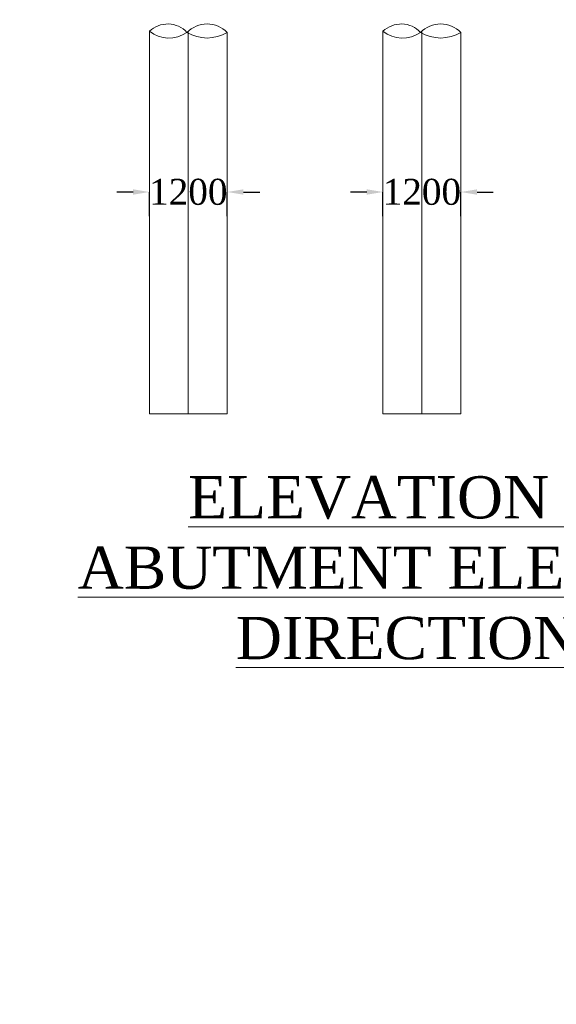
# Model space of a CAD drawing. Header units: millimetres. Extents: x -20950785 to 389010297, y -11535949 to 14056629.
# Tile 597 of 654: x 20137186 to 20153730, y -374468 to -344148. Entities that reach past the tile are written whole.
import ezdxf
from ezdxf import colors
from ezdxf.entities.mleader import LeaderData, LeaderLine
from ezdxf.math import Vec2, Vec3

# ---------------------------------------------------------------- set-up
doc = ezdxf.new("R2010")
doc.units = ezdxf.units.MM
doc.header["$LTSCALE"] = 60
doc.header["$MEASUREMENT"] = 0
doc.layers.add('TEX', color=6, linetype='Continuous')
doc.styles.add('PDF Arial Bold', font='times.ttf')
doc.dimstyles.get("Standard").update_dxf_attribs({"dimtxt": 400, "dimasz": 215, "dimexe": 0.18, "dimexo": 0.0625, "dimgap": 0.09, "dimtad": 0, "dimtih": 1, "dimtoh": 1, "dimdec": 0, "dimzin": 4, "dimdsep": 46, "dimtxsty": 'Standard', "dimblk": 'OPEN90', "dimcen": 0, "dimadec": 0, "dimazin": 1, "dimtfac": 1, "dimtdec": 0, "dimtix": 1, "dimtofl": 0, "dimtmove": 0, "dimatfit": 3, "dimldrblk": 'OPEN30', "dimfxl": 1, "dimtolj": 1, "dimtzin": 0, "dimarcsym": 0})

# ---------------------------------------------------------------- blocks, each defined once
blk = doc.blocks.new('*D4074')
at = {"color": 0, "linetype": 'Continuous', "lineweight": -2, "ltscale": 2, "transparency": 16777216}
for p, q in [((20140685, -349454), (20140185, -349454)), ((20141185, -350197), (20141185, -349454)), ((20143585, -350197), (20143585, -349454)), ((20144085, -349454), (20144585, -349454))]:
    blk.add_line(p, q, dxfattribs=at)
at = {"color": 0, "linetype": 'Continuous', "lineweight": 9, "ltscale": 2, "transparency": 16777216}
for points in [[(20140685, -349371), (20140685, -349537), (20141185, -349454)], [(20144085, -349371), (20144085, -349537), (20143585, -349454)]]:
    blk.add_solid(points, dxfattribs=at)
at = {"layer": 'Defpoints', "color": 0, "linetype": 'Continuous', "lineweight": 9, "ltscale": 2, "transparency": 16777216}
for p in [(20143585, -349454), (20141185, -350197), (20143585, -350197)]:
    blk.add_point(p, dxfattribs=at)
at = {"color": 0, "linetype": 'Continuous', "lineweight": 9, "ltscale": 2, "transparency": 16777216, "insert": (20142385, -349454), "char_height": 500, "attachment_point": 5, "style": 'PDF Arial Bold'}
blk.add_mtext('\\A1;{\\H1.6x;1200}', dxfattribs=at)
blk = doc.blocks.new('*D4075')
at = {"color": 0, "linetype": 'Continuous', "lineweight": -2, "ltscale": 2, "transparency": 16777216}
for p, q in [((20140685, -349454), (20140185, -349454)), ((20141185, -350197), (20141185, -349454)), ((20143585, -350197), (20143585, -349454)), ((20144085, -349454), (20144585, -349454))]:
    blk.add_line(p, q, dxfattribs=at)
at = {"color": 0, "linetype": 'Continuous', "lineweight": 9, "ltscale": 2, "transparency": 16777216}
for points in [[(20140685, -349371), (20140685, -349537), (20141185, -349454)], [(20144085, -349371), (20144085, -349537), (20143585, -349454)]]:
    blk.add_solid(points, dxfattribs=at)
at = {"layer": 'Defpoints', "color": 0, "linetype": 'Continuous', "lineweight": 9, "ltscale": 2, "transparency": 16777216}
for p in [(20143585, -349454), (20141185, -350197), (20143585, -350197)]:
    blk.add_point(p, dxfattribs=at)
at = {"color": 0, "linetype": 'Continuous', "lineweight": 9, "ltscale": 2, "transparency": 16777216, "insert": (20142385, -349454), "char_height": 500, "attachment_point": 5, "style": 'PDF Arial Bold'}
blk.add_mtext('\\A1;{\\H1.6x;1200}', dxfattribs=at)
blk = doc.blocks.new('*D4076')
at = {"color": 0, "linetype": 'Continuous', "lineweight": -2, "ltscale": 2, "transparency": 16777216}
for p, q in [((20140685, -349454), (20140185, -349454)), ((20141185, -350197), (20141185, -349454)), ((20143585, -350197), (20143585, -349454)), ((20144085, -349454), (20144585, -349454))]:
    blk.add_line(p, q, dxfattribs=at)
at = {"color": 0, "linetype": 'Continuous', "lineweight": 9, "ltscale": 2, "transparency": 16777216}
for points in [[(20140685, -349371), (20140685, -349537), (20141185, -349454)], [(20144085, -349371), (20144085, -349537), (20143585, -349454)]]:
    blk.add_solid(points, dxfattribs=at)
at = {"layer": 'Defpoints', "color": 0, "linetype": 'Continuous', "lineweight": 9, "ltscale": 2, "transparency": 16777216}
for p in [(20143585, -349454), (20141185, -350197), (20143585, -350197)]:
    blk.add_point(p, dxfattribs=at)
at = {"color": 0, "linetype": 'Continuous', "lineweight": 9, "ltscale": 2, "transparency": 16777216, "insert": (20142385, -349454), "char_height": 500, "attachment_point": 5, "style": 'PDF Arial Bold'}
blk.add_mtext('\\A1;{\\H1.6x;1200}', dxfattribs=at)
blk = doc.blocks.new('*D4077')
at = {"color": 0, "linetype": 'Continuous', "lineweight": -2, "ltscale": 2, "transparency": 16777216}
for p, q in [((20140685, -349454), (20140185, -349454)), ((20141185, -350197), (20141185, -349454)), ((20143585, -350197), (20143585, -349454)), ((20144085, -349454), (20144585, -349454))]:
    blk.add_line(p, q, dxfattribs=at)
at = {"color": 0, "linetype": 'Continuous', "lineweight": 9, "ltscale": 2, "transparency": 16777216}
for points in [[(20140685, -349371), (20140685, -349537), (20141185, -349454)], [(20144085, -349371), (20144085, -349537), (20143585, -349454)]]:
    blk.add_solid(points, dxfattribs=at)
at = {"layer": 'Defpoints', "color": 0, "linetype": 'Continuous', "lineweight": 9, "ltscale": 2, "transparency": 16777216}
for p in [(20143585, -349454), (20141185, -350197), (20143585, -350197)]:
    blk.add_point(p, dxfattribs=at)
at = {"color": 0, "linetype": 'Continuous', "lineweight": 9, "ltscale": 2, "transparency": 16777216, "insert": (20142385, -349454), "char_height": 500, "attachment_point": 5, "style": 'PDF Arial Bold'}
blk.add_mtext('\\A1;{\\H1.6x;1200}', dxfattribs=at)
blk = doc.blocks.new('*D4078')
at = {"color": 0, "linetype": 'Continuous', "lineweight": -2, "ltscale": 2, "transparency": 16777216}
for p, q in [((20140685, -349454), (20140185, -349454)), ((20141185, -350197), (20141185, -349454)), ((20143585, -350197), (20143585, -349454)), ((20144085, -349454), (20144585, -349454))]:
    blk.add_line(p, q, dxfattribs=at)
at = {"color": 0, "linetype": 'Continuous', "lineweight": 9, "ltscale": 2, "transparency": 16777216}
for points in [[(20140685, -349371), (20140685, -349537), (20141185, -349454)], [(20144085, -349371), (20144085, -349537), (20143585, -349454)]]:
    blk.add_solid(points, dxfattribs=at)
at = {"layer": 'Defpoints', "color": 0, "linetype": 'Continuous', "lineweight": 9, "ltscale": 2, "transparency": 16777216}
for p in [(20143585, -349454), (20141185, -350197), (20143585, -350197)]:
    blk.add_point(p, dxfattribs=at)
at = {"color": 0, "linetype": 'Continuous', "lineweight": 9, "ltscale": 2, "transparency": 16777216, "insert": (20142385, -349454), "char_height": 500, "attachment_point": 5, "style": 'PDF Arial Bold'}
blk.add_mtext('\\A1;{\\H1.6x;1200}', dxfattribs=at)
blk = doc.blocks.new('*D4079')
at = {"color": 0, "linetype": 'Continuous', "lineweight": -2, "ltscale": 2, "transparency": 16777216}
for p, q in [((20140685, -349454), (20140185, -349454)), ((20141185, -350197), (20141185, -349454)), ((20143585, -350197), (20143585, -349454)), ((20144085, -349454), (20144585, -349454))]:
    blk.add_line(p, q, dxfattribs=at)
at = {"color": 0, "linetype": 'Continuous', "lineweight": 9, "ltscale": 2, "transparency": 16777216}
for points in [[(20140685, -349371), (20140685, -349537), (20141185, -349454)], [(20144085, -349371), (20144085, -349537), (20143585, -349454)]]:
    blk.add_solid(points, dxfattribs=at)
at = {"layer": 'Defpoints', "color": 0, "linetype": 'Continuous', "lineweight": 9, "ltscale": 2, "transparency": 16777216}
for p in [(20143585, -349454), (20141185, -350197), (20143585, -350197)]:
    blk.add_point(p, dxfattribs=at)
at = {"color": 0, "linetype": 'Continuous', "lineweight": 9, "ltscale": 2, "transparency": 16777216, "insert": (20142385, -349454), "char_height": 500, "attachment_point": 5, "style": 'PDF Arial Bold'}
blk.add_mtext('\\A1;{\\H1.6x;1200}', dxfattribs=at)
blk = doc.blocks.new('*D4080')
at = {"color": 0, "linetype": 'Continuous', "lineweight": -2, "ltscale": 2, "transparency": 16777216}
for p, q in [((20140685, -349454), (20140185, -349454)), ((20141185, -350197), (20141185, -349454)), ((20143585, -350197), (20143585, -349454)), ((20144085, -349454), (20144585, -349454))]:
    blk.add_line(p, q, dxfattribs=at)
at = {"color": 0, "linetype": 'Continuous', "lineweight": 9, "ltscale": 2, "transparency": 16777216}
for points in [[(20140685, -349371), (20140685, -349537), (20141185, -349454)], [(20144085, -349371), (20144085, -349537), (20143585, -349454)]]:
    blk.add_solid(points, dxfattribs=at)
at = {"layer": 'Defpoints', "color": 0, "linetype": 'Continuous', "lineweight": 9, "ltscale": 2, "transparency": 16777216}
for p in [(20143585, -349454), (20141185, -350197), (20143585, -350197)]:
    blk.add_point(p, dxfattribs=at)
at = {"color": 0, "linetype": 'Continuous', "lineweight": 9, "ltscale": 2, "transparency": 16777216, "insert": (20142385, -349454), "char_height": 500, "attachment_point": 5, "style": 'PDF Arial Bold'}
blk.add_mtext('\\A1;{\\H1.6x;1200}', dxfattribs=at)
blk = doc.blocks.new('*D4081')
at = {"color": 0, "linetype": 'Continuous', "lineweight": -2, "ltscale": 2, "transparency": 16777216}
for p, q in [((20140685, -349454), (20140185, -349454)), ((20141185, -350197), (20141185, -349454)), ((20143585, -350197), (20143585, -349454)), ((20144085, -349454), (20144585, -349454))]:
    blk.add_line(p, q, dxfattribs=at)
at = {"color": 0, "linetype": 'Continuous', "lineweight": 9, "ltscale": 2, "transparency": 16777216}
for points in [[(20140685, -349371), (20140685, -349537), (20141185, -349454)], [(20144085, -349371), (20144085, -349537), (20143585, -349454)]]:
    blk.add_solid(points, dxfattribs=at)
at = {"layer": 'Defpoints', "color": 0, "linetype": 'Continuous', "lineweight": 9, "ltscale": 2, "transparency": 16777216}
for p in [(20143585, -349454), (20141185, -350197), (20143585, -350197)]:
    blk.add_point(p, dxfattribs=at)
at = {"color": 0, "linetype": 'Continuous', "lineweight": 9, "ltscale": 2, "transparency": 16777216, "insert": (20142385, -349454), "char_height": 500, "attachment_point": 5, "style": 'PDF Arial Bold'}
blk.add_mtext('\\A1;{\\H1.6x;1200}', dxfattribs=at)
blk = doc.blocks.new('*D4082')
at = {"color": 0, "linetype": 'Continuous', "lineweight": -2, "ltscale": 2, "transparency": 16777216}
for p, q in [((20140685, -349454), (20140185, -349454)), ((20141185, -350197), (20141185, -349454)), ((20143585, -350197), (20143585, -349454)), ((20144085, -349454), (20144585, -349454))]:
    blk.add_line(p, q, dxfattribs=at)
at = {"color": 0, "linetype": 'Continuous', "lineweight": 9, "ltscale": 2, "transparency": 16777216}
for points in [[(20140685, -349371), (20140685, -349537), (20141185, -349454)], [(20144085, -349371), (20144085, -349537), (20143585, -349454)]]:
    blk.add_solid(points, dxfattribs=at)
at = {"layer": 'Defpoints', "color": 0, "linetype": 'Continuous', "lineweight": 9, "ltscale": 2, "transparency": 16777216}
for p in [(20143585, -349454), (20141185, -350197), (20143585, -350197)]:
    blk.add_point(p, dxfattribs=at)
at = {"color": 0, "linetype": 'Continuous', "lineweight": 9, "ltscale": 2, "transparency": 16777216, "insert": (20142385, -349454), "char_height": 500, "attachment_point": 5, "style": 'PDF Arial Bold'}
blk.add_mtext('\\A1;{\\H1.6x;1200}', dxfattribs=at)
blk = doc.blocks.new('*D4083')
at = {"color": 0, "linetype": 'Continuous', "lineweight": -2, "ltscale": 2, "transparency": 16777216}
for p, q in [((20140685, -349454), (20140185, -349454)), ((20141185, -350197), (20141185, -349454)), ((20143585, -350197), (20143585, -349454)), ((20144085, -349454), (20144585, -349454))]:
    blk.add_line(p, q, dxfattribs=at)
at = {"color": 0, "linetype": 'Continuous', "lineweight": 9, "ltscale": 2, "transparency": 16777216}
for points in [[(20140685, -349371), (20140685, -349537), (20141185, -349454)], [(20144085, -349371), (20144085, -349537), (20143585, -349454)]]:
    blk.add_solid(points, dxfattribs=at)
at = {"layer": 'Defpoints', "color": 0, "linetype": 'Continuous', "lineweight": 9, "ltscale": 2, "transparency": 16777216}
for p in [(20143585, -349454), (20141185, -350197), (20143585, -350197)]:
    blk.add_point(p, dxfattribs=at)
at = {"color": 0, "linetype": 'Continuous', "lineweight": 9, "ltscale": 2, "transparency": 16777216, "insert": (20142385, -349454), "char_height": 500, "attachment_point": 5, "style": 'PDF Arial Bold'}
blk.add_mtext('\\A1;{\\H1.6x;1200}', dxfattribs=at)
blk = doc.blocks.new('*D4084')
at = {"color": 0, "linetype": 'Continuous', "lineweight": -2, "ltscale": 2, "transparency": 16777216}
for p, q in [((20140685, -349454), (20140185, -349454)), ((20141185, -350197), (20141185, -349454)), ((20143585, -350197), (20143585, -349454)), ((20144085, -349454), (20144585, -349454))]:
    blk.add_line(p, q, dxfattribs=at)
at = {"color": 0, "linetype": 'Continuous', "lineweight": 9, "ltscale": 2, "transparency": 16777216}
for points in [[(20140685, -349371), (20140685, -349537), (20141185, -349454)], [(20144085, -349371), (20144085, -349537), (20143585, -349454)]]:
    blk.add_solid(points, dxfattribs=at)
at = {"layer": 'Defpoints', "color": 0, "linetype": 'Continuous', "lineweight": 9, "ltscale": 2, "transparency": 16777216}
for p in [(20143585, -349454), (20141185, -350197), (20143585, -350197)]:
    blk.add_point(p, dxfattribs=at)
at = {"color": 0, "linetype": 'Continuous', "lineweight": 9, "ltscale": 2, "transparency": 16777216, "insert": (20142385, -349454), "char_height": 500, "attachment_point": 5, "style": 'PDF Arial Bold'}
blk.add_mtext('\\A1;{\\H1.6x;1200}', dxfattribs=at)
blk = doc.blocks.new('*D4085')
at = {"color": 0, "linetype": 'Continuous', "lineweight": -2, "ltscale": 2, "transparency": 16777216}
for p, q in [((20140685, -349454), (20140185, -349454)), ((20141185, -350197), (20141185, -349454)), ((20143585, -350197), (20143585, -349454)), ((20144085, -349454), (20144585, -349454))]:
    blk.add_line(p, q, dxfattribs=at)
at = {"color": 0, "linetype": 'Continuous', "lineweight": 9, "ltscale": 2, "transparency": 16777216}
for points in [[(20140685, -349371), (20140685, -349537), (20141185, -349454)], [(20144085, -349371), (20144085, -349537), (20143585, -349454)]]:
    blk.add_solid(points, dxfattribs=at)
at = {"layer": 'Defpoints', "color": 0, "linetype": 'Continuous', "lineweight": 9, "ltscale": 2, "transparency": 16777216}
for p in [(20143585, -349454), (20141185, -350197), (20143585, -350197)]:
    blk.add_point(p, dxfattribs=at)
at = {"color": 0, "linetype": 'Continuous', "lineweight": 9, "ltscale": 2, "transparency": 16777216, "insert": (20142385, -349454), "char_height": 500, "attachment_point": 5, "style": 'PDF Arial Bold'}
blk.add_mtext('\\A1;{\\H1.6x;1200}', dxfattribs=at)
blk = doc.blocks.new('*D4086')
at = {"color": 0, "linetype": 'Continuous', "lineweight": -2, "ltscale": 2, "transparency": 16777216}
for p, q in [((20140685, -349454), (20140185, -349454)), ((20141185, -350197), (20141185, -349454)), ((20143585, -350197), (20143585, -349454)), ((20144085, -349454), (20144585, -349454))]:
    blk.add_line(p, q, dxfattribs=at)
at = {"color": 0, "linetype": 'Continuous', "lineweight": 9, "ltscale": 2, "transparency": 16777216}
for points in [[(20140685, -349371), (20140685, -349537), (20141185, -349454)], [(20144085, -349371), (20144085, -349537), (20143585, -349454)]]:
    blk.add_solid(points, dxfattribs=at)
at = {"layer": 'Defpoints', "color": 0, "linetype": 'Continuous', "lineweight": 9, "ltscale": 2, "transparency": 16777216}
for p in [(20143585, -349454), (20141185, -350197), (20143585, -350197)]:
    blk.add_point(p, dxfattribs=at)
at = {"color": 0, "linetype": 'Continuous', "lineweight": 9, "ltscale": 2, "transparency": 16777216, "insert": (20142385, -349454), "char_height": 500, "attachment_point": 5, "style": 'PDF Arial Bold'}
blk.add_mtext('\\A1;{\\H1.6x;1200}', dxfattribs=at)
blk = doc.blocks.new('*D4087')
at = {"color": 0, "linetype": 'Continuous', "lineweight": -2, "ltscale": 2, "transparency": 16777216}
for p, q in [((20140685, -349454), (20140185, -349454)), ((20141185, -350197), (20141185, -349454)), ((20143585, -350197), (20143585, -349454)), ((20144085, -349454), (20144585, -349454))]:
    blk.add_line(p, q, dxfattribs=at)
at = {"color": 0, "linetype": 'Continuous', "lineweight": 9, "ltscale": 2, "transparency": 16777216}
for points in [[(20140685, -349371), (20140685, -349537), (20141185, -349454)], [(20144085, -349371), (20144085, -349537), (20143585, -349454)]]:
    blk.add_solid(points, dxfattribs=at)
at = {"layer": 'Defpoints', "color": 0, "linetype": 'Continuous', "lineweight": 9, "ltscale": 2, "transparency": 16777216}
for p in [(20143585, -349454), (20141185, -350197), (20143585, -350197)]:
    blk.add_point(p, dxfattribs=at)
at = {"color": 0, "linetype": 'Continuous', "lineweight": 9, "ltscale": 2, "transparency": 16777216, "insert": (20142385, -349454), "char_height": 500, "attachment_point": 5, "style": 'PDF Arial Bold'}
blk.add_mtext('\\A1;{\\H1.6x;1200}', dxfattribs=at)
blk = doc.blocks.new('*D4088')
at = {"color": 0, "linetype": 'Continuous', "lineweight": -2, "ltscale": 2, "transparency": 16777216}
for p, q in [((20140685, -349454), (20140185, -349454)), ((20141185, -350197), (20141185, -349454)), ((20143585, -350197), (20143585, -349454)), ((20144085, -349454), (20144585, -349454))]:
    blk.add_line(p, q, dxfattribs=at)
at = {"color": 0, "linetype": 'Continuous', "lineweight": 9, "ltscale": 2, "transparency": 16777216}
for points in [[(20140685, -349371), (20140685, -349537), (20141185, -349454)], [(20144085, -349371), (20144085, -349537), (20143585, -349454)]]:
    blk.add_solid(points, dxfattribs=at)
at = {"layer": 'Defpoints', "color": 0, "linetype": 'Continuous', "lineweight": 9, "ltscale": 2, "transparency": 16777216}
for p in [(20143585, -349454), (20141185, -350197), (20143585, -350197)]:
    blk.add_point(p, dxfattribs=at)
at = {"color": 0, "linetype": 'Continuous', "lineweight": 9, "ltscale": 2, "transparency": 16777216, "insert": (20142385, -349454), "char_height": 500, "attachment_point": 5, "style": 'PDF Arial Bold'}
blk.add_mtext('\\A1;{\\H1.6x;1200}', dxfattribs=at)
blk = doc.blocks.new('*D4089')
at = {"color": 0, "linetype": 'Continuous', "lineweight": -2, "ltscale": 2, "transparency": 16777216}
for p, q in [((20140685, -349454), (20140185, -349454)), ((20141185, -350197), (20141185, -349454)), ((20143585, -350197), (20143585, -349454)), ((20144085, -349454), (20144585, -349454))]:
    blk.add_line(p, q, dxfattribs=at)
at = {"color": 0, "linetype": 'Continuous', "lineweight": 9, "ltscale": 2, "transparency": 16777216}
for points in [[(20140685, -349371), (20140685, -349537), (20141185, -349454)], [(20144085, -349371), (20144085, -349537), (20143585, -349454)]]:
    blk.add_solid(points, dxfattribs=at)
at = {"layer": 'Defpoints', "color": 0, "linetype": 'Continuous', "lineweight": 9, "ltscale": 2, "transparency": 16777216}
for p in [(20143585, -349454), (20141185, -350197), (20143585, -350197)]:
    blk.add_point(p, dxfattribs=at)
at = {"color": 0, "linetype": 'Continuous', "lineweight": 9, "ltscale": 2, "transparency": 16777216, "insert": (20142385, -349454), "char_height": 500, "attachment_point": 5, "style": 'PDF Arial Bold'}
blk.add_mtext('\\A1;{\\H1.6x;1200}', dxfattribs=at)
blk = doc.blocks.new('*D4090')
at = {"color": 0, "linetype": 'Continuous', "lineweight": -2, "ltscale": 2, "transparency": 16777216}
for p, q in [((20147885, -349454), (20147385, -349454)), ((20148385, -350197), (20148385, -349454)), ((20150785, -350197), (20150785, -349454)), ((20151285, -349454), (20151785, -349454))]:
    blk.add_line(p, q, dxfattribs=at)
at = {"color": 0, "linetype": 'Continuous', "lineweight": 9, "ltscale": 2, "transparency": 16777216}
for points in [[(20147885, -349371), (20147885, -349537), (20148385, -349454)], [(20151285, -349371), (20151285, -349537), (20150785, -349454)]]:
    blk.add_solid(points, dxfattribs=at)
at = {"layer": 'Defpoints', "color": 0, "linetype": 'Continuous', "lineweight": 9, "ltscale": 2, "transparency": 16777216}
for p in [(20150785, -349454), (20148385, -350197), (20150785, -350197)]:
    blk.add_point(p, dxfattribs=at)
at = {"color": 0, "linetype": 'Continuous', "lineweight": 9, "ltscale": 2, "transparency": 16777216, "insert": (20149585, -349454), "char_height": 500, "attachment_point": 5, "style": 'PDF Arial Bold'}
blk.add_mtext('\\A1;{\\H1.6x;1200}', dxfattribs=at)
blk = doc.blocks.new('*D4091')
at = {"color": 0, "linetype": 'Continuous', "lineweight": -2, "ltscale": 2, "transparency": 16777216}
for p, q in [((20147885, -349454), (20147385, -349454)), ((20148385, -350197), (20148385, -349454)), ((20150785, -350197), (20150785, -349454)), ((20151285, -349454), (20151785, -349454))]:
    blk.add_line(p, q, dxfattribs=at)
at = {"color": 0, "linetype": 'Continuous', "lineweight": 9, "ltscale": 2, "transparency": 16777216}
for points in [[(20147885, -349371), (20147885, -349537), (20148385, -349454)], [(20151285, -349371), (20151285, -349537), (20150785, -349454)]]:
    blk.add_solid(points, dxfattribs=at)
at = {"layer": 'Defpoints', "color": 0, "linetype": 'Continuous', "lineweight": 9, "ltscale": 2, "transparency": 16777216}
for p in [(20150785, -349454), (20148385, -350197), (20150785, -350197)]:
    blk.add_point(p, dxfattribs=at)
at = {"color": 0, "linetype": 'Continuous', "lineweight": 9, "ltscale": 2, "transparency": 16777216, "insert": (20149585, -349454), "char_height": 500, "attachment_point": 5, "style": 'PDF Arial Bold'}
blk.add_mtext('\\A1;{\\H1.6x;1200}', dxfattribs=at)
blk = doc.blocks.new('*D4092')
at = {"color": 0, "linetype": 'Continuous', "lineweight": -2, "ltscale": 2, "transparency": 16777216}
for p, q in [((20147885, -349454), (20147385, -349454)), ((20148385, -350197), (20148385, -349454)), ((20150785, -350197), (20150785, -349454)), ((20151285, -349454), (20151785, -349454))]:
    blk.add_line(p, q, dxfattribs=at)
at = {"color": 0, "linetype": 'Continuous', "lineweight": 9, "ltscale": 2, "transparency": 16777216}
for points in [[(20147885, -349371), (20147885, -349537), (20148385, -349454)], [(20151285, -349371), (20151285, -349537), (20150785, -349454)]]:
    blk.add_solid(points, dxfattribs=at)
at = {"layer": 'Defpoints', "color": 0, "linetype": 'Continuous', "lineweight": 9, "ltscale": 2, "transparency": 16777216}
for p in [(20150785, -349454), (20148385, -350197), (20150785, -350197)]:
    blk.add_point(p, dxfattribs=at)
at = {"color": 0, "linetype": 'Continuous', "lineweight": 9, "ltscale": 2, "transparency": 16777216, "insert": (20149585, -349454), "char_height": 500, "attachment_point": 5, "style": 'PDF Arial Bold'}
blk.add_mtext('\\A1;{\\H1.6x;1200}', dxfattribs=at)
blk = doc.blocks.new('*D4093')
at = {"color": 0, "linetype": 'Continuous', "lineweight": -2, "ltscale": 2, "transparency": 16777216}
for p, q in [((20147885, -349454), (20147385, -349454)), ((20148385, -350197), (20148385, -349454)), ((20150785, -350197), (20150785, -349454)), ((20151285, -349454), (20151785, -349454))]:
    blk.add_line(p, q, dxfattribs=at)
at = {"color": 0, "linetype": 'Continuous', "lineweight": 9, "ltscale": 2, "transparency": 16777216}
for points in [[(20147885, -349371), (20147885, -349537), (20148385, -349454)], [(20151285, -349371), (20151285, -349537), (20150785, -349454)]]:
    blk.add_solid(points, dxfattribs=at)
at = {"layer": 'Defpoints', "color": 0, "linetype": 'Continuous', "lineweight": 9, "ltscale": 2, "transparency": 16777216}
for p in [(20150785, -349454), (20148385, -350197), (20150785, -350197)]:
    blk.add_point(p, dxfattribs=at)
at = {"color": 0, "linetype": 'Continuous', "lineweight": 9, "ltscale": 2, "transparency": 16777216, "insert": (20149585, -349454), "char_height": 500, "attachment_point": 5, "style": 'PDF Arial Bold'}
blk.add_mtext('\\A1;{\\H1.6x;1200}', dxfattribs=at)
blk = doc.blocks.new('*D4094')
at = {"color": 0, "linetype": 'Continuous', "lineweight": -2, "ltscale": 2, "transparency": 16777216}
for p, q in [((20147885, -349454), (20147385, -349454)), ((20148385, -350197), (20148385, -349454)), ((20150785, -350197), (20150785, -349454)), ((20151285, -349454), (20151785, -349454))]:
    blk.add_line(p, q, dxfattribs=at)
at = {"color": 0, "linetype": 'Continuous', "lineweight": 9, "ltscale": 2, "transparency": 16777216}
for points in [[(20147885, -349371), (20147885, -349537), (20148385, -349454)], [(20151285, -349371), (20151285, -349537), (20150785, -349454)]]:
    blk.add_solid(points, dxfattribs=at)
at = {"layer": 'Defpoints', "color": 0, "linetype": 'Continuous', "lineweight": 9, "ltscale": 2, "transparency": 16777216}
for p in [(20150785, -349454), (20148385, -350197), (20150785, -350197)]:
    blk.add_point(p, dxfattribs=at)
at = {"color": 0, "linetype": 'Continuous', "lineweight": 9, "ltscale": 2, "transparency": 16777216, "insert": (20149585, -349454), "char_height": 500, "attachment_point": 5, "style": 'PDF Arial Bold'}
blk.add_mtext('\\A1;{\\H1.6x;1200}', dxfattribs=at)
blk = doc.blocks.new('*D4095')
at = {"color": 0, "linetype": 'Continuous', "lineweight": -2, "ltscale": 2, "transparency": 16777216}
for p, q in [((20147885, -349454), (20147385, -349454)), ((20148385, -350197), (20148385, -349454)), ((20150785, -350197), (20150785, -349454)), ((20151285, -349454), (20151785, -349454))]:
    blk.add_line(p, q, dxfattribs=at)
at = {"color": 0, "linetype": 'Continuous', "lineweight": 9, "ltscale": 2, "transparency": 16777216}
for points in [[(20147885, -349371), (20147885, -349537), (20148385, -349454)], [(20151285, -349371), (20151285, -349537), (20150785, -349454)]]:
    blk.add_solid(points, dxfattribs=at)
at = {"layer": 'Defpoints', "color": 0, "linetype": 'Continuous', "lineweight": 9, "ltscale": 2, "transparency": 16777216}
for p in [(20150785, -349454), (20148385, -350197), (20150785, -350197)]:
    blk.add_point(p, dxfattribs=at)
at = {"color": 0, "linetype": 'Continuous', "lineweight": 9, "ltscale": 2, "transparency": 16777216, "insert": (20149585, -349454), "char_height": 500, "attachment_point": 5, "style": 'PDF Arial Bold'}
blk.add_mtext('\\A1;{\\H1.6x;1200}', dxfattribs=at)
blk = doc.blocks.new('*D4096')
at = {"color": 0, "linetype": 'Continuous', "lineweight": -2, "ltscale": 2, "transparency": 16777216}
for p, q in [((20147885, -349454), (20147385, -349454)), ((20148385, -350197), (20148385, -349454)), ((20150785, -350197), (20150785, -349454)), ((20151285, -349454), (20151785, -349454))]:
    blk.add_line(p, q, dxfattribs=at)
at = {"color": 0, "linetype": 'Continuous', "lineweight": 9, "ltscale": 2, "transparency": 16777216}
for points in [[(20147885, -349371), (20147885, -349537), (20148385, -349454)], [(20151285, -349371), (20151285, -349537), (20150785, -349454)]]:
    blk.add_solid(points, dxfattribs=at)
at = {"layer": 'Defpoints', "color": 0, "linetype": 'Continuous', "lineweight": 9, "ltscale": 2, "transparency": 16777216}
for p in [(20150785, -349454), (20148385, -350197), (20150785, -350197)]:
    blk.add_point(p, dxfattribs=at)
at = {"color": 0, "linetype": 'Continuous', "lineweight": 9, "ltscale": 2, "transparency": 16777216, "insert": (20149585, -349454), "char_height": 500, "attachment_point": 5, "style": 'PDF Arial Bold'}
blk.add_mtext('\\A1;{\\H1.6x;1200}', dxfattribs=at)
blk = doc.blocks.new('*D4097')
at = {"color": 0, "linetype": 'Continuous', "lineweight": -2, "ltscale": 2, "transparency": 16777216}
for p, q in [((20147885, -349454), (20147385, -349454)), ((20148385, -350197), (20148385, -349454)), ((20150785, -350197), (20150785, -349454)), ((20151285, -349454), (20151785, -349454))]:
    blk.add_line(p, q, dxfattribs=at)
at = {"color": 0, "linetype": 'Continuous', "lineweight": 9, "ltscale": 2, "transparency": 16777216}
for points in [[(20147885, -349371), (20147885, -349537), (20148385, -349454)], [(20151285, -349371), (20151285, -349537), (20150785, -349454)]]:
    blk.add_solid(points, dxfattribs=at)
at = {"layer": 'Defpoints', "color": 0, "linetype": 'Continuous', "lineweight": 9, "ltscale": 2, "transparency": 16777216}
for p in [(20150785, -349454), (20148385, -350197), (20150785, -350197)]:
    blk.add_point(p, dxfattribs=at)
at = {"color": 0, "linetype": 'Continuous', "lineweight": 9, "ltscale": 2, "transparency": 16777216, "insert": (20149585, -349454), "char_height": 500, "attachment_point": 5, "style": 'PDF Arial Bold'}
blk.add_mtext('\\A1;{\\H1.6x;1200}', dxfattribs=at)
blk = doc.blocks.new('*D4098')
at = {"color": 0, "linetype": 'Continuous', "lineweight": -2, "ltscale": 2, "transparency": 16777216}
for p, q in [((20147885, -349454), (20147385, -349454)), ((20148385, -350197), (20148385, -349454)), ((20150785, -350197), (20150785, -349454)), ((20151285, -349454), (20151785, -349454))]:
    blk.add_line(p, q, dxfattribs=at)
at = {"color": 0, "linetype": 'Continuous', "lineweight": 9, "ltscale": 2, "transparency": 16777216}
for points in [[(20147885, -349371), (20147885, -349537), (20148385, -349454)], [(20151285, -349371), (20151285, -349537), (20150785, -349454)]]:
    blk.add_solid(points, dxfattribs=at)
at = {"layer": 'Defpoints', "color": 0, "linetype": 'Continuous', "lineweight": 9, "ltscale": 2, "transparency": 16777216}
for p in [(20150785, -349454), (20148385, -350197), (20150785, -350197)]:
    blk.add_point(p, dxfattribs=at)
at = {"color": 0, "linetype": 'Continuous', "lineweight": 9, "ltscale": 2, "transparency": 16777216, "insert": (20149585, -349454), "char_height": 500, "attachment_point": 5, "style": 'PDF Arial Bold'}
blk.add_mtext('\\A1;{\\H1.6x;1200}', dxfattribs=at)
blk = doc.blocks.new('*D4099')
at = {"color": 0, "linetype": 'Continuous', "lineweight": -2, "ltscale": 2, "transparency": 16777216}
for p, q in [((20147885, -349454), (20147385, -349454)), ((20148385, -350197), (20148385, -349454)), ((20150785, -350197), (20150785, -349454)), ((20151285, -349454), (20151785, -349454))]:
    blk.add_line(p, q, dxfattribs=at)
at = {"color": 0, "linetype": 'Continuous', "lineweight": 9, "ltscale": 2, "transparency": 16777216}
for points in [[(20147885, -349371), (20147885, -349537), (20148385, -349454)], [(20151285, -349371), (20151285, -349537), (20150785, -349454)]]:
    blk.add_solid(points, dxfattribs=at)
at = {"layer": 'Defpoints', "color": 0, "linetype": 'Continuous', "lineweight": 9, "ltscale": 2, "transparency": 16777216}
for p in [(20150785, -349454), (20148385, -350197), (20150785, -350197)]:
    blk.add_point(p, dxfattribs=at)
at = {"color": 0, "linetype": 'Continuous', "lineweight": 9, "ltscale": 2, "transparency": 16777216, "insert": (20149585, -349454), "char_height": 500, "attachment_point": 5, "style": 'PDF Arial Bold'}
blk.add_mtext('\\A1;{\\H1.6x;1200}', dxfattribs=at)
blk = doc.blocks.new('*D4100')
at = {"color": 0, "linetype": 'Continuous', "lineweight": -2, "ltscale": 2, "transparency": 16777216}
for p, q in [((20147885, -349454), (20147385, -349454)), ((20148385, -350197), (20148385, -349454)), ((20150785, -350197), (20150785, -349454)), ((20151285, -349454), (20151785, -349454))]:
    blk.add_line(p, q, dxfattribs=at)
at = {"color": 0, "linetype": 'Continuous', "lineweight": 9, "ltscale": 2, "transparency": 16777216}
for points in [[(20147885, -349371), (20147885, -349537), (20148385, -349454)], [(20151285, -349371), (20151285, -349537), (20150785, -349454)]]:
    blk.add_solid(points, dxfattribs=at)
at = {"layer": 'Defpoints', "color": 0, "linetype": 'Continuous', "lineweight": 9, "ltscale": 2, "transparency": 16777216}
for p in [(20150785, -349454), (20148385, -350197), (20150785, -350197)]:
    blk.add_point(p, dxfattribs=at)
at = {"color": 0, "linetype": 'Continuous', "lineweight": 9, "ltscale": 2, "transparency": 16777216, "insert": (20149585, -349454), "char_height": 500, "attachment_point": 5, "style": 'PDF Arial Bold'}
blk.add_mtext('\\A1;{\\H1.6x;1200}', dxfattribs=at)
blk = doc.blocks.new('*D4101')
at = {"color": 0, "linetype": 'Continuous', "lineweight": -2, "ltscale": 2, "transparency": 16777216}
for p, q in [((20147885, -349454), (20147385, -349454)), ((20148385, -350197), (20148385, -349454)), ((20150785, -350197), (20150785, -349454)), ((20151285, -349454), (20151785, -349454))]:
    blk.add_line(p, q, dxfattribs=at)
at = {"color": 0, "linetype": 'Continuous', "lineweight": 9, "ltscale": 2, "transparency": 16777216}
for points in [[(20147885, -349371), (20147885, -349537), (20148385, -349454)], [(20151285, -349371), (20151285, -349537), (20150785, -349454)]]:
    blk.add_solid(points, dxfattribs=at)
at = {"layer": 'Defpoints', "color": 0, "linetype": 'Continuous', "lineweight": 9, "ltscale": 2, "transparency": 16777216}
for p in [(20150785, -349454), (20148385, -350197), (20150785, -350197)]:
    blk.add_point(p, dxfattribs=at)
at = {"color": 0, "linetype": 'Continuous', "lineweight": 9, "ltscale": 2, "transparency": 16777216, "insert": (20149585, -349454), "char_height": 500, "attachment_point": 5, "style": 'PDF Arial Bold'}
blk.add_mtext('\\A1;{\\H1.6x;1200}', dxfattribs=at)
blk = doc.blocks.new('*D4102')
at = {"color": 0, "linetype": 'Continuous', "lineweight": -2, "ltscale": 2, "transparency": 16777216}
for p, q in [((20147885, -349454), (20147385, -349454)), ((20148385, -350197), (20148385, -349454)), ((20150785, -350197), (20150785, -349454)), ((20151285, -349454), (20151785, -349454))]:
    blk.add_line(p, q, dxfattribs=at)
at = {"color": 0, "linetype": 'Continuous', "lineweight": 9, "ltscale": 2, "transparency": 16777216}
for points in [[(20147885, -349371), (20147885, -349537), (20148385, -349454)], [(20151285, -349371), (20151285, -349537), (20150785, -349454)]]:
    blk.add_solid(points, dxfattribs=at)
at = {"layer": 'Defpoints', "color": 0, "linetype": 'Continuous', "lineweight": 9, "ltscale": 2, "transparency": 16777216}
for p in [(20150785, -349454), (20148385, -350197), (20150785, -350197)]:
    blk.add_point(p, dxfattribs=at)
at = {"color": 0, "linetype": 'Continuous', "lineweight": 9, "ltscale": 2, "transparency": 16777216, "insert": (20149585, -349454), "char_height": 500, "attachment_point": 5, "style": 'PDF Arial Bold'}
blk.add_mtext('\\A1;{\\H1.6x;1200}', dxfattribs=at)
blk = doc.blocks.new('*D4103')
at = {"color": 0, "linetype": 'Continuous', "lineweight": -2, "ltscale": 2, "transparency": 16777216}
for p, q in [((20147885, -349454), (20147385, -349454)), ((20148385, -350197), (20148385, -349454)), ((20150785, -350197), (20150785, -349454)), ((20151285, -349454), (20151785, -349454))]:
    blk.add_line(p, q, dxfattribs=at)
at = {"color": 0, "linetype": 'Continuous', "lineweight": 9, "ltscale": 2, "transparency": 16777216}
for points in [[(20147885, -349371), (20147885, -349537), (20148385, -349454)], [(20151285, -349371), (20151285, -349537), (20150785, -349454)]]:
    blk.add_solid(points, dxfattribs=at)
at = {"layer": 'Defpoints', "color": 0, "linetype": 'Continuous', "lineweight": 9, "ltscale": 2, "transparency": 16777216}
for p in [(20150785, -349454), (20148385, -350197), (20150785, -350197)]:
    blk.add_point(p, dxfattribs=at)
at = {"color": 0, "linetype": 'Continuous', "lineweight": 9, "ltscale": 2, "transparency": 16777216, "insert": (20149585, -349454), "char_height": 500, "attachment_point": 5, "style": 'PDF Arial Bold'}
blk.add_mtext('\\A1;{\\H1.6x;1200}', dxfattribs=at)
blk = doc.blocks.new('*D4104')
at = {"color": 0, "linetype": 'Continuous', "lineweight": -2, "ltscale": 2, "transparency": 16777216}
for p, q in [((20147885, -349454), (20147385, -349454)), ((20148385, -350197), (20148385, -349454)), ((20150785, -350197), (20150785, -349454)), ((20151285, -349454), (20151785, -349454))]:
    blk.add_line(p, q, dxfattribs=at)
at = {"color": 0, "linetype": 'Continuous', "lineweight": 9, "ltscale": 2, "transparency": 16777216}
for points in [[(20147885, -349371), (20147885, -349537), (20148385, -349454)], [(20151285, -349371), (20151285, -349537), (20150785, -349454)]]:
    blk.add_solid(points, dxfattribs=at)
at = {"layer": 'Defpoints', "color": 0, "linetype": 'Continuous', "lineweight": 9, "ltscale": 2, "transparency": 16777216}
for p in [(20150785, -349454), (20148385, -350197), (20150785, -350197)]:
    blk.add_point(p, dxfattribs=at)
at = {"color": 0, "linetype": 'Continuous', "lineweight": 9, "ltscale": 2, "transparency": 16777216, "insert": (20149585, -349454), "char_height": 500, "attachment_point": 5, "style": 'PDF Arial Bold'}
blk.add_mtext('\\A1;{\\H1.6x;1200}', dxfattribs=at)
blk = doc.blocks.new('*D4105')
at = {"color": 0, "linetype": 'Continuous', "lineweight": -2, "ltscale": 2, "transparency": 16777216}
for p, q in [((20147885, -349454), (20147385, -349454)), ((20148385, -350197), (20148385, -349454)), ((20150785, -350197), (20150785, -349454)), ((20151285, -349454), (20151785, -349454))]:
    blk.add_line(p, q, dxfattribs=at)
at = {"color": 0, "linetype": 'Continuous', "lineweight": 9, "ltscale": 2, "transparency": 16777216}
for points in [[(20147885, -349371), (20147885, -349537), (20148385, -349454)], [(20151285, -349371), (20151285, -349537), (20150785, -349454)]]:
    blk.add_solid(points, dxfattribs=at)
at = {"layer": 'Defpoints', "color": 0, "linetype": 'Continuous', "lineweight": 9, "ltscale": 2, "transparency": 16777216}
for p in [(20150785, -349454), (20148385, -350197), (20150785, -350197)]:
    blk.add_point(p, dxfattribs=at)
at = {"color": 0, "linetype": 'Continuous', "lineweight": 9, "ltscale": 2, "transparency": 16777216, "insert": (20149585, -349454), "char_height": 500, "attachment_point": 5, "style": 'PDF Arial Bold'}
blk.add_mtext('\\A1;{\\H1.6x;1200}', dxfattribs=at)

msp = doc.modelspace()

# ---------------------------------------------------------------- linework, layer by layer
at = {"color": 7, "linetype": 'Continuous', "lineweight": 9, "ltscale": 2}
for p, q in [((20141185.45, -356289.36), (20141185.45, -344504.36)), ((20142385.45, -356289.36), (20142385.45, -344498.37)), ((20143585.45, -356289.36), (20143585.45, -344538.04)), ((20148385.45, -356289.36), (20148385.45, -344504.36)), ((20149585.45, -356289.36), (20149585.45, -344498.37)), ((20150785.45, -356289.36), (20150785.45, -344538.04)), ((20141185.45, -356289.36), (20143585.45, -356289.36)), ((20148385.45, -356289.36), (20150785.45, -356289.36))]:
    msp.add_line(p, q, dxfattribs=at)
msp.add_circle((20251548.54, -371605.81), 347474.95, dxfattribs=at)
at = {"color": 7, "linetype": 'Continuous', "lineweight": 9}
for centre, radius, start, end in [((20141747.86, -345093.44), 814.45, 42.995614, 133.673132), ((20142964.51, -345151.94), 873.19, 44.673197, 135.326803), ((20148947.86, -345093.44), 814.45, 42.995614, 133.673132), ((20150164.51, -345151.94), 873.19, 44.673197, 135.326803), ((20141787.24, -343739.2), 973.46, 231.815292, 304.853454), ((20142964.51, -343515.86), 1196, 238.722251, 301.277749), ((20148987.24, -343739.2), 973.46, 231.815292, 304.853454), ((20150164.51, -343515.86), 1196, 238.722251, 301.277749)]:
    msp.add_arc(centre, radius, start, end, dxfattribs=at)

# ---------------------------------------------------------------- texts
at = {"linetype": 'Continuous', "lineweight": 9, "char_height": 1300, "width": 25045.2677, "attachment_point": 1}
for insert in [(20136472.32, -358204.35), (14648301.79, -365064.49)]:
    msp.add_mtext('\\pi5418.09167,t45718.09167;{\\fTimes New Roman|b0|i0|c0|p18;\\L ELEVATION OF \\P\\pi2504.57329,t42804.57329;ABUTMENT ELEMENT \\P\\pi7381.21352,t47681.21352;DIRECTION}', dxfattribs=dict(at, insert=insert))
at = {"layer": 'TEX', "color": 7, "lineweight": 9, "insert": (18293764.25, -360979.75), "char_height": 1250, "width": 21243.5474, "attachment_point": 1}
msp.add_mtext('\\pi610.48396;{\\fTimes New Roman|b1|i0|c0|p18;TYPICAL SECTION OF \\P\\pi2269.62414;RETAINING WALL }', dxfattribs=at)

# ---------------------------------------------------------------- dimensions: what is measured, and where the dimension line sits
at = {"color": 7, "linetype": 'Continuous', "lineweight": 9, "ltscale": 2}
for base, p1, p2, picture, middle in [((20143585.45, -349453.94), (20141185.45, -350196.86), (20143585.45, -350196.86), '*D4074', (20142385.45, -349453.94)), ((20143585.45, -349453.94), (20141185.45, -350196.86), (20143585.45, -350196.86), '*D4075', (20142385.45, -349453.94)), ((20143585.45, -349453.94), (20141185.45, -350196.86), (20143585.45, -350196.86), '*D4076', (20142385.45, -349453.94)), ((20143585.45, -349453.94), (20141185.45, -350196.86), (20143585.45, -350196.86), '*D4077', (20142385.45, -349453.94)), ((20143585.45, -349453.94), (20141185.45, -350196.86), (20143585.45, -350196.86), '*D4078', (20142385.45, -349453.94)), ((20143585.45, -349453.94), (20141185.45, -350196.86), (20143585.45, -350196.86), '*D4079', (20142385.45, -349453.94)), ((20143585.45, -349453.94), (20141185.45, -350196.86), (20143585.45, -350196.86), '*D4080', (20142385.45, -349453.94)), ((20143585.45, -349453.94), (20141185.45, -350196.86), (20143585.45, -350196.86), '*D4081', (20142385.45, -349453.94)), ((20143585.45, -349453.94), (20141185.45, -350196.86), (20143585.45, -350196.86), '*D4082', (20142385.45, -349453.94)), ((20143585.45, -349453.94), (20141185.45, -350196.86), (20143585.45, -350196.86), '*D4083', (20142385.45, -349453.94)), ((20143585.45, -349453.94), (20141185.45, -350196.86), (20143585.45, -350196.86), '*D4084', (20142385.45, -349453.94)), ((20143585.45, -349453.94), (20141185.45, -350196.86), (20143585.45, -350196.86), '*D4085', (20142385.45, -349453.94)), ((20143585.45, -349453.94), (20141185.45, -350196.86), (20143585.45, -350196.86), '*D4086', (20142385.45, -349453.94)), ((20143585.45, -349453.94), (20141185.45, -350196.86), (20143585.45, -350196.86), '*D4087', (20142385.45, -349453.94)), ((20143585.45, -349453.94), (20141185.45, -350196.86), (20143585.45, -350196.86), '*D4088', (20142385.45, -349453.94)), ((20143585.45, -349453.94), (20141185.45, -350196.86), (20143585.45, -350196.86), '*D4089', (20142385.45, -349453.94)), ((20150785.45, -349453.94), (20148385.45, -350196.86), (20150785.45, -350196.86), '*D4090', (20149585.45, -349453.94)), ((20150785.45, -349453.94), (20148385.45, -350196.86), (20150785.45, -350196.86), '*D4091', (20149585.45, -349453.94)), ((20150785.45, -349453.94), (20148385.45, -350196.86), (20150785.45, -350196.86), '*D4092', (20149585.45, -349453.94)), ((20150785.45, -349453.94), (20148385.45, -350196.86), (20150785.45, -350196.86), '*D4093', (20149585.45, -349453.94)), ((20150785.45, -349453.94), (20148385.45, -350196.86), (20150785.45, -350196.86), '*D4094', (20149585.45, -349453.94)), ((20150785.45, -349453.94), (20148385.45, -350196.86), (20150785.45, -350196.86), '*D4095', (20149585.45, -349453.94)), ((20150785.45, -349453.94), (20148385.45, -350196.86), (20150785.45, -350196.86), '*D4096', (20149585.45, -349453.94)), ((20150785.45, -349453.94), (20148385.45, -350196.86), (20150785.45, -350196.86), '*D4097', (20149585.45, -349453.94)), ((20150785.45, -349453.94), (20148385.45, -350196.86), (20150785.45, -350196.86), '*D4098', (20149585.45, -349453.94)), ((20150785.45, -349453.94), (20148385.45, -350196.86), (20150785.45, -350196.86), '*D4099', (20149585.45, -349453.94)), ((20150785.45, -349453.94), (20148385.45, -350196.86), (20150785.45, -350196.86), '*D4100', (20149585.45, -349453.94)), ((20150785.45, -349453.94), (20148385.45, -350196.86), (20150785.45, -350196.86), '*D4101', (20149585.45, -349453.94)), ((20150785.45, -349453.94), (20148385.45, -350196.86), (20150785.45, -350196.86), '*D4102', (20149585.45, -349453.94)), ((20150785.45, -349453.94), (20148385.45, -350196.86), (20150785.45, -350196.86), '*D4103', (20149585.45, -349453.94)), ((20150785.45, -349453.94), (20148385.45, -350196.86), (20150785.45, -350196.86), '*D4104', (20149585.45, -349453.94)), ((20150785.45, -349453.94), (20148385.45, -350196.86), (20150785.45, -350196.86), '*D4105', (20149585.45, -349453.94))]:
    dim = msp.add_linear_dim(base=base, p1=p1, p2=p2, text='{\\H1.6x;1200}', dimstyle='Standard', override={"dimtxt": 500, "dimasz": 500, "dimtxsty": 'PDF Arial Bold', "dimfxl": 300}, dxfattribs=at)
    dim.commit()
    dim.dimension.update_dxf_attribs({"geometry": picture, "text_midpoint": middle})

# ---------------------------------------------------------------- leaders
ml = msp.add_multileader_mtext('Standard', dxfattribs=at)
ml.set_content('{\\fTimes New Roman|b0|i0|c0|p18;\\C256;6mm thick Permanent liner \\PRL 92.740M}', color=7)
ml.set_leader_properties()
ml.build(insert=Vec2(0, 0))
ml.multileader.update_dxf_attribs({"text_right_attachment_type": 6, "dogleg_length": 0.36, "arrow_head_size": 500})
ctx = ml.context
ctx.base_point, ctx.char_height, ctx.arrow_head_size, ctx.landing_gap_size, ctx.plane_origin = Vec3(20129855.61, -341325.62), 600, 500, 0.09, Vec3(20127410.25, -340361.73)
ctx.right_attachment, ctx.text_align_type = 6, 1
notes = []
notes.append((ctx, [(0, (1, 1, 0), (20129855.25, -341325.62), (1, 0), 0.36, [(0, [(20127410.25, -342224.73)], 0, [])])]))
ctx.mtext.insert, ctx.mtext.alignment, ctx.mtext.flow_direction = Vec3(20134674.09, -341019.56), 2, 5
for ctx, leaders in notes:
    for number, flags, end, landing, length, lines in leaders:
        leader = LeaderData()
        leader.index, (leader.has_last_leader_line, leader.has_dogleg_vector, leader.attachment_direction) = number, flags
        leader.last_leader_point, leader.dogleg_vector, leader.dogleg_length = Vec3(end), Vec3(landing), length
        for number, points, colour, breaks in lines:
            line = LeaderLine()
            line.index, line.vertices, line.color, line.breaks = number, Vec3.list(points), colors.encode_raw_color(colour), breaks
            leader.lines.append(line)
        ctx.leaders.append(leader)

doc.saveas('drawing.dxf')
